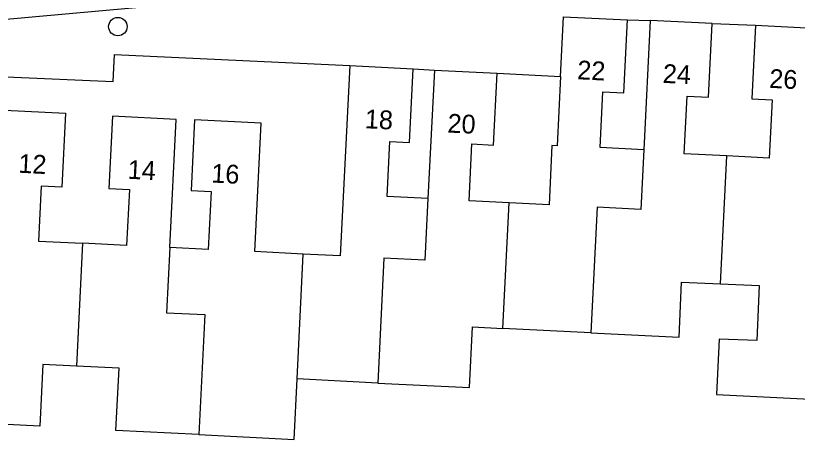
# Model space of a CAD drawing. Extents: x 162990 to 165007, y 383433 to 384336.
# Drawn here: x 164363.36 to 164404.85, y 383874.17 to 383896.69 of the extents above; entities that cross this region are included whole.
import ezdxf

# ---------------------------------------------------------------- set-up
doc = ezdxf.new("R2010")
doc.units = 0
for name, color, linetype in [('IMGEO_Boom', 7, 'Continuous'), ('IMGEO_Pand', 7, 'Continuous'), ('IMGEO_Pand_nummerreeks', 7, 'Continuous'), ('IMGEO_Rijbaan_lokaal_open', 7, 'Continuous'), ('IMGEO_Voetpad_open', 7, 'Continuous')]:
    doc.layers.add(name, color=color, linetype=linetype)

msp = doc.modelspace()

# ---------------------------------------------------------------- linework, layer by layer
at = {"layer": 'IMGEO_Boom'}
msp.add_circle((164368.782, 383896.104), 0.489, dxfattribs=at)
at = {"layer": 'IMGEO_Pand'}
for points in [[(164392.281, 383893.446), (164392.441, 383896.631), (164395.842, 383896.46)], [(164396.693, 383889.56), (164394.384, 383889.676), (164394.533, 383892.637), (164395.648, 383892.581), (164395.842, 383896.46)], [(164397.038, 383896.437), (164396.693, 383889.56)], [(164400.322, 383896.272), (164397.038, 383896.437)], [(164401.102, 383889.235), (164398.848, 383889.348), (164399.002, 383892.411), (164400.125, 383892.355), (164400.322, 383896.272)], [(164402.63, 383896.176), (164402.434, 383892.266), (164403.511, 383892.212), (164403.356, 383889.121), (164401.102, 383889.235)], [(164402.63, 383896.176), (164406.027, 383896.006), (164405.947, 383894.415)], [(164381.087, 383894.031), (164380.58, 383883.925), (164378.626, 383884.023)], [(164381.087, 383894.031), (164384.452, 383893.863)], [(164385.243, 383886.969), (164383.07, 383887.078), (164383.216, 383889.994), (164384.256, 383889.942), (164384.452, 383893.863)], [(164385.586, 383893.797), (164385.243, 383886.969)], [(164385.586, 383893.797), (164388.908, 383893.631)], [(164389.548, 383886.748), (164387.425, 383886.855), (164387.576, 383889.871), (164388.716, 383889.814), (164388.908, 383893.631)], [(164392.281, 383893.446), (164392.097, 383889.767), (164391.826, 383889.78), (164391.669, 383886.642), (164389.548, 383886.748)], [(164362.77, 383891.665), (164366.003, 383891.503), (164365.806, 383887.57), (164364.717, 383887.624), (164364.571, 383884.71), (164366.908, 383884.593)], [(164371.533, 383884.366), (164371.875, 383891.178), (164368.496, 383891.348), (164368.304, 383887.508), (164369.397, 383887.453), (164369.247, 383884.476), (164366.908, 383884.593)], [(164378.626, 383884.023), (164376.051, 383884.152), (164376.394, 383890.973), (164372.856, 383891.151), (164372.668, 383887.393), (164373.728, 383887.34), (164373.573, 383884.263), (164371.533, 383884.366)], [(164396.693, 383889.56), (164396.536, 383886.394), (164394.225, 383886.511), (164393.886, 383879.834)], [(164400.763, 383882.443), (164401.102, 383889.235)], [(164385.243, 383886.969), (164385.082, 383883.699), (164382.907, 383883.808), (164382.577, 383877.169)], [(164389.209, 383880.069), (164389.548, 383886.748)], [(164366.908, 383884.593), (164366.58, 383878.069)], [(164371.533, 383884.366), (164371.362, 383880.906), (164373.4, 383880.804), (164373.079, 383874.429)], [(164378.296, 383877.384), (164378.626, 383884.023)], [(164393.886, 383879.834), (164398.574, 383879.598), (164398.696, 383882.529), (164400.763, 383882.443)], [(164400.763, 383882.443), (164402.825, 383882.357), (164402.703, 383879.424), (164400.701, 383879.507), (164400.554, 383876.56), (164407.31, 383876.223)], [(164382.577, 383877.169), (164387.451, 383876.924), (164387.613, 383880.149), (164389.209, 383880.069)], [(164393.886, 383879.834), (164389.209, 383880.069)], [(164366.58, 383878.069), (164364.799, 383878.158), (164364.634, 383874.872), (164359.726, 383875.118)], [(164373.079, 383874.429), (164368.679, 383874.65), (164368.845, 383877.955), (164366.58, 383878.069)], [(164373.079, 383874.429), (164378.135, 383874.175), (164378.296, 383877.384)], [(164382.577, 383877.169), (164378.296, 383877.384)]]:
    msp.add_lwpolyline(points, dxfattribs=at)
at = {"layer": 'IMGEO_Rijbaan_lokaal_open'}
msp.add_lwpolyline([(164377.012, 383897.779), (164338.274, 383894.267), (164336.891, 383894.109)], dxfattribs=at)
at = {"layer": 'IMGEO_Voetpad_open'}
for points in [[(164395.842, 383896.46), (164397.038, 383896.437)], [(164400.322, 383896.272), (164402.63, 383896.176)], [(164362.77, 383891.665), (164362.856, 383893.435), (164368.537, 383893.188), (164368.6, 383894.627), (164381.087, 383894.031)], [(164384.452, 383893.863), (164385.586, 383893.797)], [(164388.908, 383893.631), (164392.281, 383893.446)]]:
    msp.add_lwpolyline(points, dxfattribs=at)

# ---------------------------------------------------------------- texts
at = {"layer": 'IMGEO_Pand_nummerreeks'}
for s, rotation, p in [('22', 357.1216, (164393.149, 383893.311)), ('24', 357.1238, (164397.69, 383893.119)), ('26', 357.1352, (164403.34, 383892.856)), ('18', 357.1418, (164381.875, 383890.708)), ('20', 357.1393, (164386.261, 383890.48)), ('12', 357.1295, (164363.485, 383888.345)), ('14', 357.1198, (164369.286, 383888.025)), ('16', 357.1198, (164373.725, 383887.824))]:
    msp.add_text(s, height=1, rotation=rotation, dxfattribs=at).set_placement(p)

doc.saveas('drawing.dxf')
